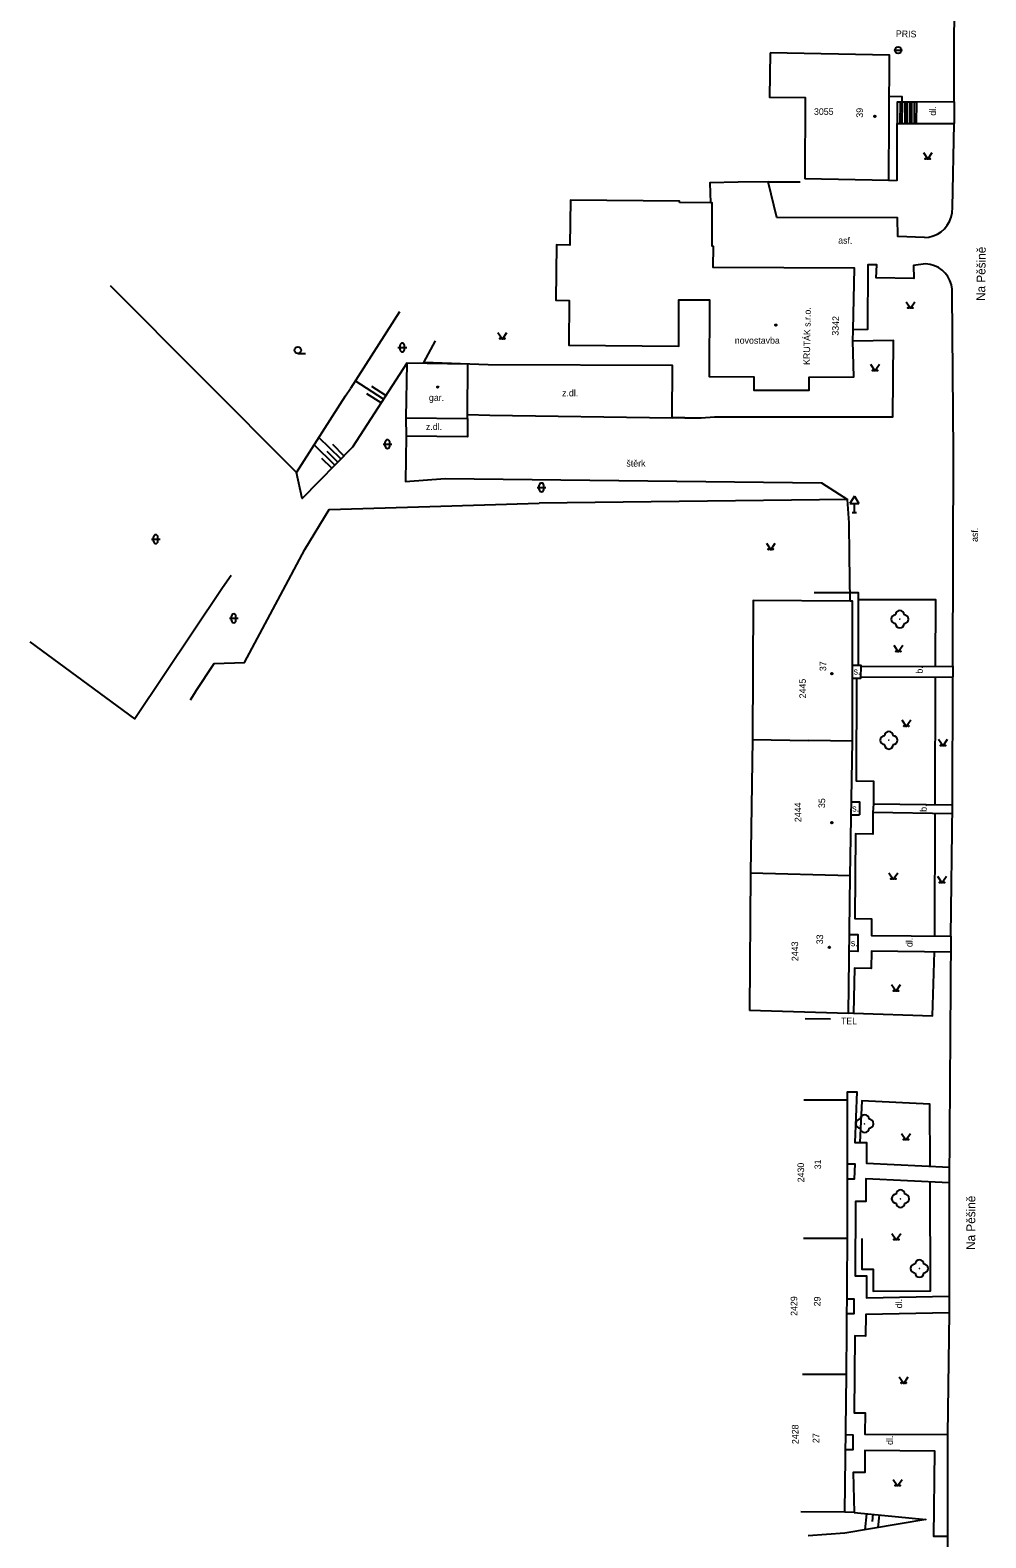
# Model space of a CAD drawing. Extents: x -584400 to -581602, y -1210894 to -1208793.
# Drawn here: x -582948.2 to -582839.3, y -1209925.5 to -1209753.8 of the extents above; entities that cross this region are included whole.
import ezdxf

# ---------------------------------------------------------------- set-up
doc = ezdxf.new("R2010")
doc.units = 0
for name, color, linetype in [('BUDOVY_MĚŘ', 7, 'Continuous'), ('NÁZVY_ULIC_TOK_SMĚR', 7, 'Continuous'), ('POMOC_POPIS', 7, 'Continuous'), ('ROZHRANÍ_PLOCH', 7, 'Continuous'), ('VÝŠKOPIS', 7, 'Continuous'), ('ZELEŇ', 7, 'Continuous'), ('ZN_BUDOV', 7, 'Continuous'), ('ZN_DOPLŇKOVÉ', 7, 'Continuous'), ('ZN_KULTUR', 7, 'Continuous'), ('Č_POPIS_EVID', 7, 'Continuous')]:
    doc.layers.add(name, color=color, linetype=linetype)

msp = doc.modelspace()

# ---------------------------------------------------------------- linework, layer by layer
at = {"layer": 'BUDOVY_MĚŘ'}
for points in [[(-582863.91, -1209756.38), (-582863.96, -1209761.4), (-582859.91, -1209761.44), (-582859.94, -1209770.73)], [(-582850.36, -1209770.92), (-582850.28, -1209756.63), (-582863.91, -1209756.38)], [(-582850.36, -1209770.92), (-582859.94, -1209770.73)], [(-582874.21, -1209773.41), (-582874.21, -1209773.25), (-582886.65, -1209773.13), (-582886.7, -1209778.25), (-582888.23, -1209778.23), (-582888.32, -1209784.53), (-582886.78, -1209784.55), (-582886.83, -1209789.65), (-582874.31, -1209789.77), (-582874.28, -1209784.48), (-582870.79, -1209784.5), (-582870.84, -1209793.23), (-582865.75, -1209793.26), (-582865.75, -1209794.76), (-582859.45, -1209794.78), (-582859.44, -1209793.28), (-582854.36, -1209793.27), (-582854.49, -1209789.19), (-582854.45, -1209787.91), (-582854.28, -1209780.9), (-582870.38, -1209780.81), (-582870.34, -1209778.4), (-582870.5, -1209778.39), (-582870.49, -1209773.44), (-582870.7, -1209773.44), (-582874.21, -1209773.41)], [(-582898.35, -1209791.81), (-582905.29, -1209791.72), (-582905.4, -1209797.91), (-582898.39, -1209798), (-582898.38, -1209797.55), (-582898.35, -1209791.81)], [(-582854.52, -1209834.76), (-582854.51, -1209818.79), (-582854.76, -1209818.79), (-582865.84, -1209818.74), (-582865.91, -1209834.57), (-582859.52, -1209834.68)], [(-582865.91, -1209834.57), (-582866.13, -1209849.77), (-582866.23, -1209865.43)], [(-582854.52, -1209834.76), (-582859.52, -1209834.68)], [(-582854.77, -1209850.09), (-582854.52, -1209834.76)], [(-582854.77, -1209850.09), (-582866.13, -1209849.77)], [(-582854.98, -1209865.76), (-582854.77, -1209850.09)], [(-582854.98, -1209865.76), (-582866.23, -1209865.43)], [(-582855.1, -1209891.39), (-582855.07, -1209875.63), (-582860.07, -1209875.63)], [(-582855.1, -1209891.39), (-582860.1, -1209891.38)], [(-582855.21, -1209906.88), (-582855.1, -1209891.39)], [(-582855.21, -1209906.88), (-582860.21, -1209906.85)], [(-582855.39, -1209922.56), (-582855.21, -1209906.88)], [(-582855.39, -1209922.56), (-582860.39, -1209922.5)]]:
    msp.add_lwpolyline(points, dxfattribs=at)
at = {"layer": 'ROZHRANÍ_PLOCH'}
for points in [[(-582842.93, -1209761.93), (-582842.88, -1209744.95)], [(-582848.87, -1209761.97), (-582848.87, -1209761.36), (-582850.31, -1209761.35)], [(-582849.09, -1209761.97), (-582849.42, -1209761.97), (-582849.42, -1209764.41)], [(-582849.09, -1209761.97), (-582849.11, -1209764.41)], [(-582848.87, -1209761.97), (-582849.09, -1209761.97)], [(-582848.82, -1209761.97), (-582848.87, -1209761.97)], [(-582848.84, -1209764.41), (-582848.82, -1209761.97)], [(-582848.55, -1209761.97), (-582848.82, -1209761.97)], [(-582848.55, -1209761.97), (-582848.56, -1209764.41)], [(-582848.28, -1209761.97), (-582848.55, -1209761.97)], [(-582848.3, -1209764.41), (-582848.28, -1209761.97)], [(-582848.01, -1209761.97), (-582848.28, -1209761.97)], [(-582848.01, -1209761.97), (-582848.03, -1209764.41)], [(-582847.74, -1209761.97), (-582848.01, -1209761.97)], [(-582847.76, -1209764.41), (-582847.74, -1209761.97)], [(-582847.47, -1209761.97), (-582847.74, -1209761.97)], [(-582847.47, -1209761.97), (-582847.49, -1209764.41)], [(-582847.2, -1209761.97), (-582847.47, -1209761.97)], [(-582847.22, -1209764.41), (-582847.2, -1209761.97)], [(-582842.93, -1209761.93), (-582847.2, -1209761.97)], [(-582842.93, -1209761.93), (-582842.93, -1209764.4)], [(-582850.36, -1209770.92), (-582849.41, -1209770.86), (-582849.42, -1209764.41)], [(-582849.42, -1209764.41), (-582849.11, -1209764.41)], [(-582849.11, -1209764.41), (-582848.84, -1209764.41)], [(-582848.84, -1209764.41), (-582848.56, -1209764.41)], [(-582848.56, -1209764.41), (-582848.3, -1209764.41)], [(-582848.3, -1209764.41), (-582848.03, -1209764.41)], [(-582848.03, -1209764.41), (-582847.76, -1209764.41)], [(-582847.76, -1209764.41), (-582847.49, -1209764.41)], [(-582847.49, -1209764.41), (-582847.22, -1209764.41)], [(-582847.22, -1209764.41), (-582842.93, -1209764.4)], [(-582846.31, -1209777.4), (-582845.8, -1209777.35), (-582845.31, -1209777.22), (-582844.84, -1209777.01), (-582844.41, -1209776.73), (-582844.03, -1209776.39), (-582843.71, -1209776), (-582843.45, -1209775.56), (-582843.27, -1209775.08), (-582843.16, -1209774.58), (-582843.13, -1209773.96), (-582842.93, -1209764.4)], [(-582846.31, -1209777.4), (-582849.36, -1209777.29), (-582849.37, -1209775.17), (-582863.14, -1209775.1), (-582864.11, -1209771.07)], [(-582843.15, -1209783.76), (-582843.16, -1209783.26), (-582843.24, -1209782.77), (-582843.41, -1209782.29), (-582843.64, -1209781.85), (-582843.95, -1209781.45), (-582844.31, -1209781.11), (-582844.72, -1209780.82), (-582845.18, -1209780.61), (-582845.66, -1209780.47), (-582846.2, -1209780.41), (-582847.57, -1209780.57), (-582847.53, -1209782.08), (-582851.82, -1209781.99), (-582851.75, -1209780.5), (-582852.76, -1209780.52), (-582852.81, -1209787.88), (-582854.45, -1209787.91)], [(-582843.08, -1209826.22), (-582843.02, -1209801.8), (-582843.15, -1209783.76)], [(-582905.4, -1209797.91), (-582905.37, -1209800)], [(-582898.39, -1209798), (-582898.38, -1209800.09), (-582905.37, -1209800)], [(-582898.38, -1209797.55), (-582895.81, -1209797.61), (-582875.06, -1209797.92)], [(-582905.37, -1209800), (-582905.44, -1209805.18), (-582900.93, -1209804.85), (-582858.06, -1209805.34), (-582855.09, -1209807.22)], [(-582858.87, -1209817.8), (-582853.87, -1209817.81), (-582853.88, -1209826.1)], [(-582854.51, -1209826.1), (-582853.88, -1209826.1)], [(-582853.88, -1209826.1), (-582853.57, -1209826.1), (-582853.57, -1209826.25)], [(-582853.57, -1209826.25), (-582843.08, -1209826.22)], [(-582843.08, -1209826.22), (-582843.09, -1209827.43)], [(-582854.07, -1209827.62), (-582854.51, -1209827.62)], [(-582854.07, -1209827.62), (-582854.08, -1209839.28), (-582852.11, -1209839.3), (-582852.13, -1209841.88)], [(-582853.59, -1209827.47), (-582853.59, -1209827.62), (-582854.07, -1209827.62)], [(-582853.57, -1209826.25), (-582853.59, -1209827.47)], [(-582853.59, -1209827.47), (-582843.09, -1209827.43)], [(-582852.13, -1209841.88), (-582843.11, -1209842.01), (-582843.09, -1209827.43)], [(-582854.63, -1209841.64), (-582853.73, -1209841.65), (-582853.71, -1209843.14)], [(-582854.66, -1209843.12), (-582853.71, -1209843.14)], [(-582852.19, -1209842.87), (-582852.21, -1209845.32), (-582854.16, -1209845.3), (-582854.24, -1209854.95), (-582852.33, -1209854.98), (-582852.36, -1209856.86), (-582843.31, -1209856.96)], [(-582852.13, -1209841.88), (-582852.19, -1209842.87)], [(-582843.12, -1209843.01), (-582852.19, -1209842.87)], [(-582843.31, -1209856.96), (-582843.11, -1209842.01)], [(-582854.86, -1209856.77), (-582853.9, -1209856.78), (-582853.91, -1209858.69), (-582854.88, -1209858.68)], [(-582843.31, -1209856.96), (-582843.48, -1209885.05)], [(-582843.32, -1209858.77), (-582852.35, -1209858.67), (-582852.38, -1209860.62), (-582854.3, -1209860.59), (-582854.38, -1209865.73), (-582854.98, -1209865.76)], [(-582857, -1209866.4), (-582859.91, -1209866.36)], [(-582855.07, -1209875.63), (-582855.07, -1209874.67), (-582854, -1209874.67), (-582854.26, -1209880.44), (-582852.9, -1209880.45), (-582852.92, -1209882.82), (-582843.47, -1209883.26)], [(-582855.09, -1209882.88), (-582854.26, -1209882.88), (-582854.31, -1209884.61), (-582855.09, -1209884.61)], [(-582843.48, -1209885.05), (-582853, -1209884.6), (-582853.01, -1209887.18), (-582854.16, -1209887.17), (-582854.21, -1209895.62), (-582852.9, -1209895.63), (-582852.93, -1209898.15), (-582843.48, -1209897.96)], [(-582843.48, -1209885.05), (-582843.48, -1209899.83)], [(-582855.15, -1209898.27), (-582854.36, -1209898.27), (-582854.35, -1209899.95), (-582855.16, -1209899.95)], [(-582843.48, -1209899.83), (-582853.01, -1209900.02), (-582853.03, -1209902.49), (-582854.25, -1209902.48), (-582854.32, -1209911.23), (-582853.06, -1209911.24), (-582853.09, -1209913.68), (-582843.68, -1209913.71)], [(-582843.48, -1209899.83), (-582843.68, -1209913.71)], [(-582855.29, -1209913.72), (-582854.48, -1209913.73), (-582854.49, -1209915.44), (-582855.31, -1209915.43)], [(-582843.68, -1209913.71), (-582843.69, -1209925.31)], [(-582843.69, -1209925.31), (-582845.23, -1209925.33), (-582845.13, -1209915.6), (-582853.09, -1209915.52), (-582853.11, -1209918.02), (-582854.42, -1209918.01), (-582854.34, -1209922.57)], [(-582854.34, -1209922.57), (-582855.39, -1209922.56)], [(-582843.69, -1209925.31), (-582843.66, -1209932.52)]]:
    msp.add_lwpolyline(points, dxfattribs=at)
at = {"layer": 'VÝŠKOPIS'}
for points in [[(-582905.29, -1209791.72), (-582911.49, -1209801.27), (-582917.22, -1209807.12), (-582917.85, -1209804.16)], [(-582907.95, -1209795.81), (-582911.17, -1209793.72)], [(-582908.22, -1209796.23), (-582909.83, -1209795.19)], [(-582907.67, -1209795.39), (-582909.28, -1209794.35)], [(-582912.8, -1209802.6), (-582915.3, -1209800.15)], [(-582913.5, -1209803.32), (-582915.84, -1209801.02)], [(-582913.15, -1209802.96), (-582914.36, -1209801.77)], [(-582912.45, -1209802.25), (-582913.73, -1209800.98)], [(-582913.84, -1209803.67), (-582914.98, -1209802.56)], [(-582854.34, -1209922.57), (-582846.17, -1209923.39), (-582855.4, -1209924.94), (-582859.56, -1209925.23)], [(-582853.05, -1209924.55), (-582852.86, -1209922.72)], [(-582852.22, -1209923.61), (-582852.14, -1209922.79)], [(-582851.57, -1209924.3), (-582851.42, -1209922.87)]]:
    msp.add_lwpolyline(points, dxfattribs=at)
at = {"layer": 'ZELEŇ'}
for centre in [(-582849.12, -1209820.86), (-582850.37, -1209834.64), (-582853.13, -1209878.31), (-582849.05, -1209886.85), (-582846.89, -1209894.8)]:
    msp.add_circle(centre, 0.0005, dxfattribs=at)
for centre, start, end in [((-582849.62, -1209820.86), 90, 270), ((-582849.12, -1209820.36), 0, 180), ((-582848.62, -1209820.86), 270, 90), ((-582849.12, -1209821.36), 180, 360), ((-582850.87, -1209834.64), 90, 270), ((-582850.37, -1209834.14), 0, 180), ((-582849.87, -1209834.64), 270, 90), ((-582850.37, -1209835.14), 180, 360), ((-582853.13, -1209877.81), 0, 180), ((-582853.63, -1209878.31), 90, 270), ((-582853.13, -1209878.81), 180, 360), ((-582852.63, -1209878.31), 270, 90), ((-582849.05, -1209886.35), 0, 180), ((-582849.55, -1209886.85), 90, 270), ((-582849.05, -1209887.35), 180, 360), ((-582848.55, -1209886.85), 270, 90), ((-582847.39, -1209894.8), 90, 270), ((-582846.89, -1209894.3), 0, 180), ((-582846.39, -1209894.8), 270, 90), ((-582846.89, -1209895.3), 180, 360)]:
    msp.add_arc(centre, 0.5, start, end, dxfattribs=at)
at = {"layer": 'ZN_BUDOV'}
for centre in [(-582851.97, -1209763.59), (-582863.25, -1209787.37), (-582901.76, -1209794.43), (-582856.87, -1209827.05), (-582856.87, -1209844.04), (-582857.14, -1209858.22)]:
    msp.add_circle(centre, 0.0875, dxfattribs=at)
at = {"layer": 'ZN_DOPLŇKOVÉ'}
for p, q in [((-582849.68, -1209756.06), (-582848.93, -1209756.06)), ((-582854.3, -1209806.83), (-582854.8, -1209807.7)), ((-582854.3, -1209806.83), (-582853.8, -1209807.7)), ((-582854.8, -1209807.7), (-582853.8, -1209807.7)), ((-582854.55, -1209808.7), (-582854.05, -1209808.7)), ((-582854.3, -1209808.7), (-582854.3, -1209807.7))]:
    msp.add_line(p, q, dxfattribs=at)
for points in [[(-582867.52, -1209771.11), (-582870.75, -1209771.15), (-582870.7, -1209773.44)], [(-582864.11, -1209771.07), (-582867.52, -1209771.11)], [(-582864.11, -1209771.07), (-582860.48, -1209771.07)], [(-582939.1, -1209782.85), (-582928.62, -1209793.39), (-582917.85, -1209804.16), (-582912.29, -1209795.44)], [(-582906.12, -1209785.86), (-582911.71, -1209794.57)], [(-582873.63, -1209797.94), (-582875.06, -1209797.92), (-582875.01, -1209791.95), (-582896.03, -1209791.89), (-582903.35, -1209791.63), (-582902.03, -1209789.16)], [(-582871.74, -1209797.94), (-582870.24, -1209797.83), (-582866.35, -1209797.82), (-582849.93, -1209797.8), (-582849.84, -1209789.11), (-582854.49, -1209789.19)], [(-582912.29, -1209795.44), (-582911.71, -1209794.57)], [(-582873.63, -1209797.94), (-582871.74, -1209797.94)], [(-582854.9, -1209809.89), (-582855.09, -1209807.22), (-582890.22, -1209807.63)], [(-582929.31, -1209829.04), (-582927.23, -1209825.9), (-582923.78, -1209825.8), (-582919.68, -1209818.11), (-582916.92, -1209812.94), (-582914.15, -1209808.35), (-582902.65, -1209808.03), (-582890.22, -1209807.63)], [(-582854.86, -1209813.59), (-582854.9, -1209809.89)], [(-582854.76, -1209818.79), (-582854.86, -1209813.59)], [(-582925.3, -1209815.87), (-582926.29, -1209817.3), (-582936.26, -1209832.22), (-582948.2, -1209823.42)], [(-582845.05, -1209826.22), (-582845.02, -1209818.67), (-582853.87, -1209818.66)], [(-582845.1, -1209841.99), (-582845.05, -1209827.44)], [(-582929.31, -1209829.04), (-582929.98, -1209830.08)], [(-582845.15, -1209856.94), (-582845.1, -1209842.98)], [(-582854.38, -1209865.73), (-582845.38, -1209866.03), (-582845.16, -1209858.75)], [(-582845.68, -1209883.15), (-582845.71, -1209876.07), (-582853.45, -1209875.72), (-582853.66, -1209880.44)], [(-582853.43, -1209891.4), (-582853.46, -1209894.88), (-582852.15, -1209894.89), (-582852.17, -1209897.38), (-582845.61, -1209897.36), (-582845.67, -1209884.94)]]:
    msp.add_lwpolyline(points, dxfattribs=at)
msp.add_circle((-582849.3, -1209756.06), 0.375, dxfattribs=at)
at = {"layer": 'ZN_KULTUR'}
for p, q in [((-582906.3, -1209789.92), (-582905.3, -1209789.92)), ((-582906.05, -1209790.17), (-582906.05, -1209789.67)), ((-582905.55, -1209790.17), (-582905.55, -1209789.67)), ((-582917.7, -1209790.6), (-582916.83, -1209790.6)), ((-582907.99, -1209800.92), (-582906.99, -1209800.92)), ((-582907.74, -1209801.17), (-582907.74, -1209800.67)), ((-582907.24, -1209801.17), (-582907.24, -1209800.67)), ((-582890.19, -1209806.1), (-582890.19, -1209805.6)), ((-582889.69, -1209806.1), (-582889.69, -1209805.6)), ((-582890.44, -1209805.85), (-582889.44, -1209805.85)), ((-582934.39, -1209811.74), (-582933.39, -1209811.74)), ((-582934.14, -1209811.99), (-582934.14, -1209811.49)), ((-582933.64, -1209811.99), (-582933.64, -1209811.49)), ((-582925.5, -1209820.76), (-582924.5, -1209820.76)), ((-582925.25, -1209821.01), (-582925.25, -1209820.51)), ((-582924.75, -1209821.01), (-582924.75, -1209820.51))]:
    msp.add_line(p, q, dxfattribs=at)
for points in [[(-582846.43, -1209767.73), (-582845.93, -1209768.48), (-582845.43, -1209767.73)], [(-582848.41, -1209784.7), (-582847.91, -1209785.45), (-582847.41, -1209784.7)], [(-582894.9, -1209788.21), (-582894.4, -1209788.96), (-582893.9, -1209788.21)], [(-582852.45, -1209791.83), (-582851.95, -1209792.58), (-582851.45, -1209791.83)], [(-582864.32, -1209812.2), (-582863.82, -1209812.95), (-582863.32, -1209812.2)], [(-582849.79, -1209823.82), (-582849.29, -1209824.57), (-582848.79, -1209823.82)], [(-582848.88, -1209832.32), (-582848.38, -1209833.07), (-582847.88, -1209832.32)], [(-582844.7, -1209834.53), (-582844.2, -1209835.28), (-582843.7, -1209834.53)], [(-582850.36, -1209849.73), (-582849.86, -1209850.48), (-582849.36, -1209849.73)], [(-582844.82, -1209850.13), (-582844.32, -1209850.88), (-582843.82, -1209850.13)], [(-582850.05, -1209862.47), (-582849.55, -1209863.22), (-582849.05, -1209862.47)], [(-582848.92, -1209879.41), (-582848.42, -1209880.16), (-582847.92, -1209879.41)], [(-582850.02, -1209890.8), (-582849.52, -1209891.55), (-582849.02, -1209890.8)], [(-582849.18, -1209907.13), (-582848.68, -1209907.88), (-582848.18, -1209907.13)], [(-582849.87, -1209918.81), (-582849.37, -1209919.56), (-582848.87, -1209918.81)]]:
    msp.add_lwpolyline(points, dxfattribs=at)
for centre, radius in [((-582846.18, -1209768.43), 0.05), ((-582845.68, -1209768.43), 0.05), ((-582848.16, -1209785.4), 0.05), ((-582847.66, -1209785.4), 0.05), ((-582917.7, -1209790.23), 0.375), ((-582894.65, -1209788.91), 0.05), ((-582894.15, -1209788.91), 0.05), ((-582852.2, -1209792.53), 0.05), ((-582851.7, -1209792.53), 0.05), ((-582864.07, -1209812.9), 0.05), ((-582863.57, -1209812.9), 0.05), ((-582849.54, -1209824.52), 0.05), ((-582849.04, -1209824.52), 0.05), ((-582848.63, -1209833.02), 0.05), ((-582848.13, -1209833.02), 0.05), ((-582844.45, -1209835.23), 0.05), ((-582843.95, -1209835.23), 0.05), ((-582850.11, -1209850.43), 0.05), ((-582849.61, -1209850.43), 0.05), ((-582844.57, -1209850.83), 0.05), ((-582844.07, -1209850.83), 0.05), ((-582849.8, -1209863.17), 0.05), ((-582849.3, -1209863.17), 0.05), ((-582848.67, -1209880.11), 0.05), ((-582848.17, -1209880.11), 0.05), ((-582849.77, -1209891.5), 0.05), ((-582849.27, -1209891.5), 0.05), ((-582848.93, -1209907.83), 0.05), ((-582848.43, -1209907.83), 0.05), ((-582849.62, -1209919.51), 0.05), ((-582849.12, -1209919.51), 0.05)]:
    msp.add_circle(centre, radius, dxfattribs=at)
for centre, start, end in [((-582905.8, -1209789.67), 0, 180), ((-582905.8, -1209790.17), 180, 360), ((-582907.49, -1209800.67), 0, 180), ((-582907.49, -1209801.17), 180, 360), ((-582889.94, -1209805.6), 0, 180), ((-582889.94, -1209806.1), 180, 360), ((-582933.89, -1209811.49), 0, 180), ((-582933.89, -1209811.99), 180, 360), ((-582925, -1209820.51), 0, 180), ((-582925, -1209821.01), 180, 360)]:
    msp.add_arc(centre, 0.25, start, end, dxfattribs=at)

# ---------------------------------------------------------------- texts
at = {"layer": 'NÁZVY_ULIC_TOK_SMĚR'}
for rotation, p in [(89.3598, (-582839.4, -1209784.62)), (89.806, (-582840.54, -1209892.68))]:
    msp.add_text('Na Pěšině', height=1, rotation=rotation, dxfattribs=at).set_placement(p)
at = {"layer": 'POMOC_POPIS'}
for s, rotation, p in [('PRIS', 358.5856, (-582849.58, -1209754.55)), ('dl.', 88.6116, (-582845.01, -1209763.53)), ('asf.', 358.5856, (-582856.15, -1209778.08)), ('KRUTÁK s.r.o.', 89.0642, (-582859.37, -1209791.91)), ('asf.', 89.8498, (-582840.23, -1209812.06)), ('b.', 89.0239, (-582846.51, -1209827.06)), ('b.', 89.0239, (-582846.06, -1209842.8)), ('dl.', 89.0239, (-582847.68, -1209858.2)), ('TEL', 359.2606, (-582855.83, -1209866.98)), ('dl.', 89.743, (-582848.86, -1209899.33)), ('dl.', 89.743, (-582849.9, -1209914.89))]:
    msp.add_text(s, height=0.75, rotation=rotation, dxfattribs=at).set_placement(p)
for s, p in [('novostavba', (-582867.92, -1209789.49)), ('z.dl.', (-582887.6, -1209795.48)), ('gar.', (-582902.77, -1209796)), ('z.dl.', (-582903.11, -1209799.31)), ('štěrk', (-582880.27, -1209803.48)), ('s.', (-582854.39, -1209827.16)), ('s.', (-582854.54, -1209842.76)), ('s.', (-582854.7, -1209858.1))]:
    msp.add_text(s, height=0.75, dxfattribs=at).set_placement(p)
at = {"layer": 'Č_POPIS_EVID'}
msp.add_text('3055', height=0.75, dxfattribs=at).set_placement((-582858.9, -1209763.43))
for s, rotation, p in [('39', 89.6592, (-582853.32, -1209763.75)), ('3342', 88.6108, (-582856.1, -1209788.58)), ('37', 89.9749, (-582857.51, -1209826.77)), ('2445', 90.5399, (-582859.81, -1209829.87)), ('35', 89.0433, (-582857.64, -1209842.37)), ('2444', 90.5399, (-582860.35, -1209843.96)), ('33', 89.2579, (-582857.87, -1209857.88)), ('2443', 90.5399, (-582860.69, -1209859.79)), ('2430', 90.5399, (-582860.01, -1209884.98)), ('31', 89.9054, (-582858.09, -1209883.5)), ('2429', 90.5399, (-582860.79, -1209900.19)), ('29', 89.5968, (-582858.16, -1209899.11)), ('2428', 90.5399, (-582860.65, -1209914.79)), ('27', 89.3567, (-582858.3, -1209914.68))]:
    msp.add_text(s, height=0.75, rotation=rotation, dxfattribs=at).set_placement(p)

doc.saveas('drawing.dxf')
